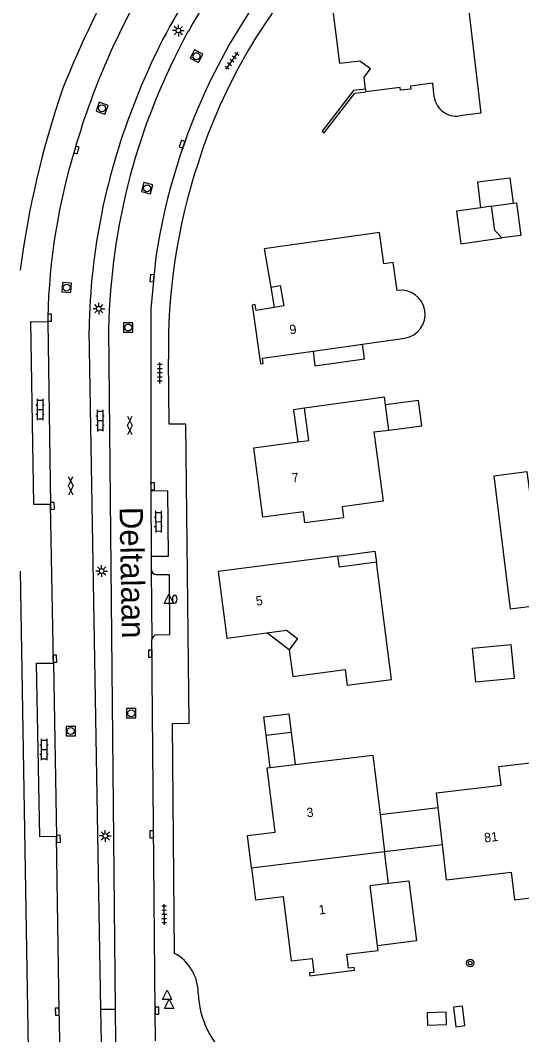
# Model space of a CAD drawing. Extents: x 131000 to 133013, y 393000 to 396501.
# Drawn here: x 131000 to 131053.8, y 395798 to 395906.9 of the extents above; entities that cross this region are included whole.
import ezdxf

# ---------------------------------------------------------------- set-up
doc = ezdxf.new("R2010")
doc.units = 0
for name, color, linetype in [('gg-afsc-muur', 7, 'Continuous'), ('gg-anno-huisnummerreeks BGT', 7, 'Continuous'), ('gg-anno-openbare ruimte label', 7, 'Continuous'), ('gg-bbg-gedigitaliseerde bebouwing', 7, 'Continuous'), ('gg-bbg-gedigitaliseerde bijgebouw', 7, 'Continuous'), ('gg-bbg-hoofdgebouw', 7, 'Continuous'), ('gg-bbg-luifel en loopbrug', 7, 'Continuous'), ('gg-bbg-tussenscheiding', 7, 'Continuous'), ('gg-knt-BGT kruinlijn', 7, 'Continuous'), ('gg-knt-verharding', 7, 'Continuous'), ('gg-knt-verharding nz', 7, 'Continuous'), ('gt-symb-boom', 7, 'Continuous'), ('gt-symb-brandkraan', 7, 'Continuous'), ('gt-symb-gesloten verharding', 7, 'Continuous'), ('gt-symb-klinker verharding', 7, 'Continuous'), ('gt-symb-kolk', 7, 'Continuous'), ('gt-symb-lichtmast', 7, 'Continuous'), ('gt-symb-rioolschacht', 7, 'Continuous'), ('gt-symb-tegel verharding', 7, 'Continuous'), ('gt-symb-waterafsluiter', 7, 'Continuous')]:
    doc.layers.add(name, color=color, linetype=linetype)

# ---------------------------------------------------------------- blocks, each defined once
blk = doc.blocks.new('gt0-TEG1')
at = {"layer": 'gt-symb-tegel verharding'}
for p, q in [((-1.12, 0), (1.12, 0)), ((-0.9, -0.25), (-0.9, 0.25)), ((-0.45, -0.25), (-0.45, 0.25)), ((0, -0.25), (0, 0.25)), ((0.45, -0.25), (0.45, 0.25)), ((0.9, -0.25), (0.9, 0.25))]:
    blk.add_line(p, q, dxfattribs=at)
blk = doc.blocks.new('gt0-KOLK')
at = {"layer": 'gt-symb-kolk'}
blk.add_lwpolyline([(0, 0), (0.37, 0), (0.37, 0.4), (-0.38, 0.4), (-0.38, 0), (0, 0)], dxfattribs=at)
blk = doc.blocks.new('gt0-KL1')
at = {"layer": 'gt-symb-klinker verharding'}
for p, q in [((-1.15, 0.3), (1.15, 0.3)), ((-1, -0.3), (-1, 0.3)), ((-0.5, 0.3), (-0.5, 0.45)), ((0, -0.3), (0, 0.3)), ((0.5, 0.3), (0.5, 0.45)), ((1, -0.3), (1, 0.3)), ((-1.15, -0.3), (1.15, -0.3)), ((-0.5, -0.45), (-0.5, -0.3)), ((0.5, -0.45), (0.5, -0.3))]:
    blk.add_line(p, q, dxfattribs=at)
blk = doc.blocks.new('gt0-WAFSL')
at = {"layer": 'gt-symb-waterafsluiter'}
for p, q in [((-0.5, -0.33), (0, 0.67)), ((0, 0.67), (0.5, -0.33)), ((0.5, -0.33), (-0.5, -0.33))]:
    blk.add_line(p, q, dxfattribs=at)
blk = doc.blocks.new('gt0-BR')
at = {"layer": 'gt-symb-brandkraan'}
for centre, radius, start, end in [((-0.24, 0), 0.206, 107.5669, 252.4331), ((0.6, -2.66), 3, 106.892, 107.5669), ((0, -0.69), 0.938, 73.108, 106.892), ((-0.6, -2.66), 3, 72.4331, 73.108), ((0.24, 0), 0.206, 287.567, 72.4331), ((0.6, 2.66), 3, 252.4331, 253.108), ((0, 0.69), 0.938, 253.108, 286.8921), ((-0.6, 2.66), 3, 286.8921, 287.567)]:
    blk.add_arc(centre, radius, start, end, dxfattribs=at)
blk = doc.blocks.new('gt0-BOOM')
at = {"layer": 'gt-symb-boom'}
for radius in [0.4, 0.2]:
    blk.add_circle((0, 0), radius, dxfattribs=at)
blk = doc.blocks.new('gt0-RS')
at = {"layer": 'gt-symb-rioolschacht'}
blk.add_lwpolyline([(-0.5, -0.5), (0.5, -0.5), (0.5, 0.5), (-0.5, 0.5)], close=True, dxfattribs=at)
blk.add_circle((0, 0), 0.375, dxfattribs=at)
blk = doc.blocks.new('gt0-LMAST')
at = {"layer": 'gt-symb-lichtmast'}
for p, q in [((-0.18, 0.17), (-0.45, 0.44)), ((-0.01, 0.25), (-0.01, 0.62)), ((0.17, 0.17), (0.44, 0.44)), ((-0.26, 0), (-0.63, 0)), ((-0.18, -0.18), (-0.45, -0.45)), ((-0.01, -0.25), (-0.01, -0.63)), ((0.44, -0.45), (0.17, -0.18)), ((0.24, 0), (0.62, 0))]:
    blk.add_line(p, q, dxfattribs=at)
blk.add_circle((-0.01, 0), 0.25, dxfattribs=at)
blk = doc.blocks.new('gt0-GESVH1')
at = {"layer": 'gt-symb-gesloten verharding'}
for p, q in [((-0.99, -0.26), (0.01, 0.24)), ((0.01, -0.26), (-0.99, 0.24)), ((0.01, 0.24), (1.01, -0.26)), ((1.01, 0.24), (0.01, -0.26))]:
    blk.add_line(p, q, dxfattribs=at)

msp = doc.modelspace()

# ---------------------------------------------------------------- linework, layer by layer
at = {"layer": 'gg-afsc-muur'}
msp.add_lwpolyline([(131037.07, 395899.54), (131035.76, 395899.38), (131032.4, 395895.04), (131032.64, 395894.86), (131035.92, 395899.11), (131037.11, 395899.26)], dxfattribs=at)
at = {"layer": 'gg-bbg-gedigitaliseerde bebouwing'}
for p, q in [((131037.97, 395862.73), (131039.56, 395862.94)), ((131045.33, 395818.45), (131044.86, 395822.42)), ((131045.78, 395814.63), (131045.33, 395818.45))]:
    msp.add_line(p, q, dxfattribs=at)
for points in [[(131039.2, 395865.64), (131039.09, 395866.46), (131030.52, 395865.28)], [(131050.83, 395858.03), (131052.6, 395843.75), (131062.99, 395845.03)], [(131044.86, 395822.42), (131044.68, 395823.97), (131051.62, 395824.82), (131051.38, 395826.8), (131054.77, 395827.21), (131055.4, 395822.24)]]:
    msp.add_lwpolyline(points, dxfattribs=at)
at = {"layer": 'gg-bbg-gedigitaliseerde bijgebouw'}
for p, q in [((131052.93, 395887.29), (131053.28, 395887.33)), ((131050.58, 395886.96), (131049.46, 395886.81)), ((131026.4, 395830.17), (131029.08, 395830.5))]:
    msp.add_line(p, q, dxfattribs=at)
for points in [[(131049.46, 395886.81), (131049.11, 395889.58), (131052.58, 395890.01), (131052.93, 395887.29)], [(131053.28, 395887.33), (131053.76, 395883.84), (131051.72, 395883.56)], [(131051.72, 395883.56), (131050.94, 395884.35), (131050.58, 395886.96)], [(131039.56, 395862.94), (131043.11, 395863.4), (131042.76, 395866.11), (131039.2, 395865.64)], [(131048.57, 395839.52), (131052.66, 395839.93), (131053.02, 395836.27), (131048.93, 395835.87), (131048.57, 395839.52)], [(131026.4, 395830.17), (131026.15, 395832.16), (131028.83, 395832.48), (131029.08, 395830.5)], [(131043.69, 395800.37), (131043.73, 395799.05), (131045.77, 395799.12), (131045.73, 395800.43), (131043.69, 395800.37)]]:
    msp.add_lwpolyline(points, dxfattribs=at)
at = {"layer": 'gg-bbg-hoofdgebouw'}
for p, q in [((131037.07, 395899.54), (131037.11, 395899.26)), ((131031.43, 395871.41), (131036.75, 395872.16)), ((131036.75, 395872.16), (131041.29, 395872.8)), ((131026.82, 395826.7), (131029.5, 395827.02)), ((131038.63, 395821.66), (131039.12, 395817.69)), ((131039.54, 395814.27), (131039.12, 395817.69))]:
    msp.add_line(p, q, dxfattribs=at)
for points in [[(131037.07, 395899.54), (131036.91, 395900.83), (131037.59, 395901.73), (131036.45, 395902.54), (131034.3, 395902.28), (131033.26, 395910.56), (131041.79, 395911.64), (131041.78, 395911.74), (131044.45, 395912.08), (131044.6, 395910.9), (131047.76, 395911.3), (131049.46, 395896.95), (131047.16, 395896.67)], [(131044.44, 395898.73), (131044.31, 395900.17), (131041.89, 395899.86), (131041.93, 395899.55), (131040.83, 395899.42), (131040.8, 395899.72), (131037.11, 395899.26)], [(131040.46, 395877.93), (131040.04, 395880.94), (131039.03, 395880.79), (131038.56, 395884.14), (131026.19, 395882.39), (131026.89, 395878.28)], [(131026.89, 395878.28), (131027.92, 395878.45), (131028.29, 395876.29), (131027.26, 395876.11)], [(131027.26, 395876.11), (131025.32, 395875.78), (131025.21, 395876.42), (131024.89, 395876.36), (131025.78, 395870.04), (131026.07, 395870.09), (131025.99, 395870.65), (131031.43, 395871.41)], [(131029.79, 395861.66), (131030.99, 395861.82), (131030.52, 395865.28)], [(131037.97, 395862.73), (131038.95, 395855.29), (131034.56, 395854.71), (131034.72, 395853.52), (131030.57, 395852.98), (131030.42, 395854.17), (131026.06, 395853.6), (131025.08, 395861.04), (131029.79, 395861.66)], [(131050.83, 395858.03), (131054.4, 395858.49), (131054.79, 395855.48), (131056.3, 395855.67), (131055.92, 395858.66), (131061.05, 395859.31), (131061.22, 395859.33)], [(131034.11, 395849.41), (131021.25, 395847.74), (131022.17, 395840.61), (131026.46, 395841.17)], [(131038.24, 395848.74), (131034.27, 395848.22), (131034.11, 395849.41)], [(131028.87, 395839.35), (131029.25, 395836.49), (131034.89, 395837.22), (131035.11, 395835.54), (131039.87, 395836.17), (131038.24, 395848.74)], [(131026.46, 395841.17), (131028.58, 395841.45), (131029.77, 395840.54), (131028.87, 395839.35)], [(131029.5, 395827.02), (131037.84, 395828.04), (131038.63, 395821.66)], [(131024.82, 395815.92), (131024.39, 395819.39), (131027.36, 395819.75), (131026.52, 395826.66), (131026.82, 395826.7)], [(131024.82, 395815.92), (131025.24, 395812.51), (131028.21, 395812.85), (131029.08, 395805.93), (131031.33, 395806.21), (131031.52, 395804.71), (131031.05, 395804.65), (131031.09, 395804.35), (131035.88, 395804.94), (131035.84, 395805.24), (131035.25, 395805.16), (131035.07, 395806.66), (131038.41, 395807.07), (131038.35, 395807.57)], [(131045.78, 395814.63), (131052.71, 395815.47), (131053.07, 395812.5), (131056.53, 395812.92)], [(131038.35, 395807.57), (131037.55, 395814.02), (131039.54, 395814.27)]]:
    msp.add_lwpolyline(points, dxfattribs=at)
for centre, radius, start, end in [((131046.82, 395899.04), 2.4, 187.4662, 278.2096), ((131040.87, 395875.36), 2.6, 279.3703, 98.9453)]:
    msp.add_arc(centre, radius, start, end, dxfattribs=at)
at = {"layer": 'gg-bbg-luifel en loopbrug'}
for p, q in [((131026.89, 395878.28), (131027.26, 395876.11)), ((131028.87, 395839.35), (131026.46, 395841.17)), ((131029.08, 395830.5), (131029.5, 395827.02)), ((131026.82, 395826.7), (131026.4, 395830.17)), ((131038.63, 395821.66), (131044.86, 395822.42)), ((131039.12, 395817.69), (131045.33, 395818.45))]:
    msp.add_line(p, q, dxfattribs=at)
for points in [[(131049.46, 395886.81), (131046.84, 395886.45), (131047.32, 395882.95), (131051.72, 395883.56)], [(131031.43, 395871.41), (131031.64, 395869.84), (131036.97, 395870.58), (131036.75, 395872.16)], [(131030.52, 395865.28), (131029.32, 395865.11), (131029.79, 395861.66)], [(131034.11, 395849.41), (131038.08, 395849.94), (131038.24, 395848.74)], [(131039.54, 395814.27), (131041.73, 395814.54), (131042.53, 395808.09), (131038.35, 395807.57)], [(131047.47, 395801.08), (131046.5, 395800.96), (131046.75, 395798.87), (131047.73, 395798.99), (131047.47, 395801.08)]]:
    msp.add_lwpolyline(points, dxfattribs=at)
at = {"layer": 'gg-bbg-tussenscheiding'}
for p, q in [((131050.58, 395886.96), (131052.93, 395887.29)), ((131039.56, 395862.94), (131039.2, 395865.64)), ((131024.82, 395815.92), (131039.12, 395817.69))]:
    msp.add_line(p, q, dxfattribs=at)
at = {"layer": 'gg-knt-BGT kruinlijn'}
msp.add_line((131000, 395847.77), (131000.86, 395796.46), dxfattribs=at)
at = {"layer": 'gg-knt-verharding'}
for p, q in [((131002.95, 395875.06), (131002.96, 395874.56)), ((131002.96, 395874.56), (131003.26, 395854.95)), ((131008.65, 395800.75), (131007.38, 395873.71)), ((131009.47, 395873.73), (131010.19, 395800.75)), ((131014, 395856.4), (131014.06, 395849.38)), ((131003.57, 395837.9), (131003.26, 395854.95)), ((131014.06, 395849.38), (131014.07, 395847.91)), ((131014.07, 395847.91), (131014.14, 395840.44)), ((131003.57, 395837.9), (131003.9, 395819.28)), ((131008.71, 395797.22), (131008.65, 395800.75)), ((131010.19, 395800.75), (131010.23, 395797.26))]:
    msp.add_line(p, q, dxfattribs=at)
for points in [[(131024.68, 395907.97), (131022.43, 395904.35), (131020.46, 395900.57)], [(131014.56, 395881.54), (131014.02, 395875.96), (131014, 395856.4)], [(131003.26, 395854.95), (131001.44, 395854.95), (131001.13, 395874.61), (131002.96, 395874.56)], [(131016.55, 395806.75), (131016.34, 395831.43), (131018.13, 395831.48), (131017.76, 395863.57), (131016, 395863.56), (131015.92, 395870.54)], [(131014.06, 395849.38), (131015.9, 395849.41), (131015.84, 395856.36), (131014, 395856.4)], [(131014.64, 395840.95), (131016.07, 395840.97), (131016.01, 395847.4), (131014.61, 395847.41)], [(131014.51, 395797.36), (131014.47, 395800.59), (131014.14, 395840.44)], [(131003.9, 395819.28), (131002.09, 395819.25), (131001.75, 395837.9), (131003.57, 395837.9)], [(131004.23, 395797.15), (131004.2, 395799.47), (131004.16, 395800.51), (131003.9, 395819.28)]]:
    msp.add_lwpolyline(points, dxfattribs=at)
for centre, radius, start, end in [((131075.1, 395874.01), 67.29, 137.2374, 158.7228), ((131072.8, 395875.45), 62.58, 136.5822, 151.0427), ((131075.38, 395873.8), 59.04, 136.4676, 162.5738), ((131107.37, 395858.47), 110.74, 150.1755, 158.1713), ((131079.88, 395871.78), 77.03, 147.6041, 163.9547), ((131078.76, 395872.35), 69.3, 151.1835, 178.8593), ((131081.03, 395871.36), 67.25, 154.2571, 171.2926), ((131099.14, 395867.2), 99.98, 161.0617, 172.5757), ((131076.39, 395872.55), 69.02, 157.9872, 179.0365), ((131070.61, 395873.41), 67.68, 163.108, 178.6033), ((131078.7, 395871.89), 62.79, 161.8144, 181.2266), ((131014.62, 395847.96), 0.549, 184.8159, 268.394), ((131014.68, 395840.41), 0.542, 94.4259, 177.0475), ((131014.29, 395802.5), 4.81, 359.5279, 61.9938), ((131029, 395802.86), 9.91, 182.2961, 277.6594)]:
    msp.add_arc(centre, radius, start, end, dxfattribs=at)
at = {"layer": 'gg-knt-verharding nz'}
msp.add_line((131008.65, 395800.75), (131010.19, 395800.75), dxfattribs=at)

# ---------------------------------------------------------------- block references
at = {"layer": 'gt-symb-boom'}
msp.add_blockref('gt0-BOOM', (131048.31, 395805.71), dxfattribs=at)
at = {"layer": 'gt-symb-brandkraan', "rotation": -90.00000000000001}
msp.add_blockref('gt0-BR', (131016.58, 395844.78), dxfattribs=at)
at = {"layer": 'gt-symb-gesloten verharding'}
for p, rotation in [((131011.78, 395863.45), -89.48435190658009), ((131005.42, 395856.95), -89.54164354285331)]:
    msp.add_blockref('gt0-GESVH1', p, dxfattribs=dict(at, rotation=rotation))
at = {"layer": 'gt-symb-klinker verharding'}
for p, rotation in [((131002.12, 395865.14), -89.65622944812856), ((131008.57, 395863.95), -89.65622944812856), ((131014.83, 395853.1), -89.65622944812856), ((131002.55, 395828.64), -89.65622944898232)]:
    msp.add_blockref('gt0-KL1', p, dxfattribs=dict(at, rotation=rotation))
at = {"layer": 'gt-symb-kolk'}
for p, rotation in [((131017.56, 395893.57), 70.60447167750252), ((131005.84, 395893.05), -106.38630565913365), ((131014.34, 395879.23), 84.3179150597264), ((131002.96, 395875.01), -90.22918189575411), ((131014, 395856.89), -89.54164354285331), ((131003.26, 395854.79), -89.02606556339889), ((131014.15, 395838.94), 89.88540859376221), ((131003.51, 395838.39), -88.96878732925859), ((131014.32, 395819.54), 90.45835645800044), ((131003.9, 395819.04), -89.19791148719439), ((131004.16, 395800.51), 92.52190794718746), ((131014.47, 395800.59), -89.14062775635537)]:
    msp.add_blockref('gt0-KOLK', p, dxfattribs=dict(at, rotation=rotation))
at = {"layer": 'gt-symb-lichtmast'}
for p in [(131016.98, 395905.84), (131008.44, 395875.97), (131008.74, 395847.8), (131009.13, 395819.36)]:
    msp.add_blockref('gt0-LMAST', p, dxfattribs=at)
at = {"layer": 'gt-symb-rioolschacht'}
for p, rotation in [((131018.92, 395903.08), 62.56418149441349), ((131008.78, 395897.49), 70.49642676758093), ((131013.62, 395888.9), -103.93901436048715), ((131004.98, 395878.23), -94.13053862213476), ((131011.59, 395873.95), -89.42706130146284)]:
    msp.add_blockref('gt0-RS', p, dxfattribs=dict(at, rotation=rotation))
for p in [(131011.91, 395832.53), (131005.42, 395830.62)]:
    msp.add_blockref('gt0-RS', p, dxfattribs=at)
at = {"layer": 'gt-symb-tegel verharding'}
for p, rotation in [((131022.73, 395902.61), -125.10468688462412), ((131014.98, 395869.07), 90.17188682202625), ((131015.46, 395810.92), 90.40106390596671)]:
    msp.add_blockref('gt0-TEG1', p, dxfattribs=dict(at, rotation=rotation))
at = {"layer": 'gt-symb-waterafsluiter'}
for p in [(131015.94, 395844.66), (131015.78, 395802.14), (131015.99, 395801.15)]:
    msp.add_blockref('gt0-WAFSL', p, dxfattribs=at)

# ---------------------------------------------------------------- texts
at = {"layer": 'gg-anno-huisnummerreeks BGT'}
for s, rotation, p in [('9', 8, (131028.98, 395873.21)), ('7', 7.5, (131029.22, 395857.28)), ('5', 7.4, (131025.36, 395844.08)), ('3', 6.9, (131030.8, 395821.35)), ('81', 6.9, (131049.87, 395818.65)), ('1', 7.2, (131032.1, 395810.9))]:
    msp.add_text(s, height=1, rotation=rotation, dxfattribs=at).set_placement(p)
at = {"layer": 'gg-anno-openbare ruimte label'}
msp.add_text('Deltalaan', height=2.5, rotation=271.1, dxfattribs=at).set_placement((131010.65, 395854.67))

doc.saveas('drawing.dxf')
